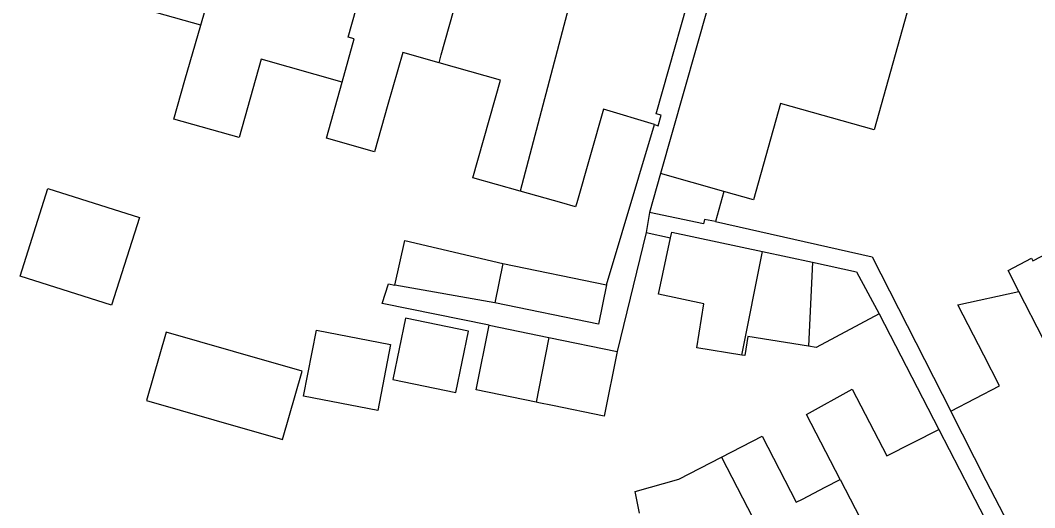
# Model space of a CAD drawing. Extents: x 158087 to 159494, y 382905 to 383981.
# Drawn here: x 158866.7 to 158919.3, y 383234.2 to 383259.5 of the extents above; entities that cross this region are included whole.
import ezdxf

# ---------------------------------------------------------------- set-up
doc = ezdxf.new("R2010")
doc.units = 0
doc.layers.add('IMGEO_Pand', color=7, linetype='Continuous')
doc.layers.add('IMGEO_Voetpad_open', color=7, linetype='Continuous')

msp = doc.modelspace()

# ---------------------------------------------------------------- linework, layer by layer
at = {"layer": 'IMGEO_Pand'}
for points in [[(158876.059, 383259.228), (158870.087, 383260.923), (158870.841, 383263.58), (158870.456, 383263.689), (158871.161, 383266.178), (158872.526, 383270.987), (158878.93, 383269.192)], [(158876.059, 383259.228), (158878.93, 383269.192)], [(158883.4, 383256.272), (158884.025, 383258.517), (158883.702, 383258.609), (158886.119, 383267.128)], [(158888.434, 383257.266), (158888.526, 383257.692), (158890.944, 383266.219)], [(158896.238, 383264.276), (158892.628, 383250.614)], [(158902.966, 383262.296), (158906.142, 383261.4), (158906.955, 383264.29), (158913.425, 383262.463), (158910.993, 383253.797), (158906.143, 383255.158), (158904.73, 383250.164), (158903.207, 383250.595)], [(158899.596, 383254.066), (158899.797, 383254.006), (158899.953, 383254.553), (158899.691, 383254.627), (158901.962, 383262.629)], [(158902.966, 383262.296), (158899.919, 383251.525)], [(158883.4, 383256.272), (158879.201, 383257.464), (158878.046, 383253.393), (158874.663, 383254.354), (158875.237, 383256.376), (158876.059, 383259.228)], [(158888.434, 383257.266), (158886.536, 383257.805), (158885.771, 383255.11), (158885.075, 383252.657), (158882.592, 383253.369), (158883.4, 383256.272)], [(158892.628, 383250.614), (158890.178, 383251.309), (158891.613, 383256.364), (158888.434, 383257.266)], [(158899.596, 383254.066), (158896.949, 383254.861), (158895.569, 383250), (158895.511, 383249.796), (158894.792, 383250), (158892.628, 383250.614)], [(158918.51, 383245.411), (158917.944, 383246.501), (158919.158, 383247.131), (158919.226, 383247), (158923.087, 383249.003), (158923.469, 383248.265), (158924.139, 383248.602), (158926.861, 383250), (158932.595, 383252.945), (158934.132, 383250), (158936.098, 383246.234), (158934.406, 383245.357), (158935.547, 383243.158), (158928.746, 383239.629), (158928.094, 383239.291), (158928.454, 383238.596), (158924.59, 383236.591), (158924.779, 383236.227), (158923.549, 383235.588)], [(158899.919, 383251.525), (158899.349, 383249.51)], [(158903.207, 383250.595), (158899.919, 383251.525)], [(158868.133, 383250.742), (158872.873, 383249.243), (158871.435, 383244.697), (158866.696, 383246.196), (158868.133, 383250.742)], [(158903.207, 383250.595), (158902.764, 383249.03)], [(158902.764, 383249.03), (158902.204, 383249.148), (158902.14, 383248.924), (158899.349, 383249.51)], [(158904.129, 383242.107), (158901.796, 383242.487), (158902.167, 383244.769), (158899.813, 383245.272), (158900.438, 383248.194)], [(158900.438, 383248.194), (158900.502, 383248.492), (158905.2, 383247.48)], [(158886.127, 383245.726), (158886.646, 383248.044), (158891.737, 383246.861)], [(158904.129, 383242.107), (158905.2, 383247.48)], [(158905.2, 383247.48), (158907.793, 383246.922)], [(158891.737, 383246.861), (158891.316, 383244.815)], [(158891.737, 383246.861), (158897.11, 383245.757)], [(158907.793, 383246.922), (158907.593, 383242.564)], [(158907.793, 383246.922), (158910.075, 383246.431), (158911.252, 383244.248)], [(158891.316, 383244.815), (158886.127, 383245.726)], [(158897.11, 383245.757), (158896.689, 383243.711), (158891.316, 383244.815)], [(158914.974, 383239.199), (158917.505, 383240.514), (158916.684, 383242.097), (158915.333, 383244.713), (158918.51, 383245.411)], [(158923.549, 383235.588), (158918.51, 383245.411)], [(158889.953, 383243.343), (158886.678, 383244.016), (158886.025, 383240.839), (158889.301, 383240.166), (158889.953, 383243.343)], [(158911.252, 383244.248), (158907.998, 383242.498), (158907.593, 383242.564)], [(158881.399, 383239.979), (158882.06, 383243.395), (158885.912, 383242.65), (158885.252, 383239.234), (158881.399, 383239.979)], [(158893.47, 383239.658), (158890.341, 383240.297), (158891.026, 383243.652)], [(158891.026, 383243.652), (158894.113, 383243.022)], [(158881.315, 383241.268), (158877.76, 383242.288), (158874.259, 383243.292), (158873.241, 383239.746), (158876.743, 383238.741), (158880.298, 383237.721), (158881.315, 383241.268)], [(158894.113, 383243.022), (158893.608, 383240.379), (158893.47, 383239.658)], [(158894.113, 383243.022), (158897.668, 383242.296)], [(158907.593, 383242.564), (158904.448, 383243.075), (158904.286, 383242.082), (158904.129, 383242.107)], [(158897.668, 383242.296), (158896.983, 383238.941), (158894.316, 383239.485), (158893.594, 383239.633), (158893.47, 383239.658)], [(158909.232, 383235.648), (158907.489, 383239.022), (158909.86, 383240.343), (158911.655, 383236.87), (158914.35, 383238.239)], [(158919.116, 383231.144), (158916.813, 383235.583), (158914.974, 383239.199)], [(158914.35, 383238.239), (158915.964, 383235.134), (158918.259, 383230.691)], [(158903.073, 383236.808), (158905.187, 383237.9), (158906.958, 383234.473), (158907.274, 383234.636), (158908.45, 383235.244), (158909.232, 383235.648)], [(158898.83, 383233.894), (158898.601, 383235.024), (158900.858, 383235.663), (158903.073, 383236.808)], [(158903.073, 383236.808), (158908.768, 383225.787)], [(158909.232, 383235.648), (158913.156, 383228.054)]]:
    msp.add_lwpolyline(points, dxfattribs=at)
at = {"layer": 'IMGEO_Voetpad_open'}
for points in [[(158897.11, 383245.757), (158899.596, 383254.066)], [(158899.349, 383249.51), (158899.161, 383248.468)], [(158902.764, 383249.03), (158910.903, 383247.204), (158914.974, 383239.199)], [(158899.161, 383248.468), (158897.668, 383242.296)], [(158899.161, 383248.468), (158900.438, 383248.194)], [(158891.026, 383243.652), (158885.476, 383244.785), (158885.808, 383245.799), (158886.127, 383245.726)], [(158911.252, 383244.248), (158914.35, 383238.239)]]:
    msp.add_lwpolyline(points, dxfattribs=at)

doc.saveas('drawing.dxf')
